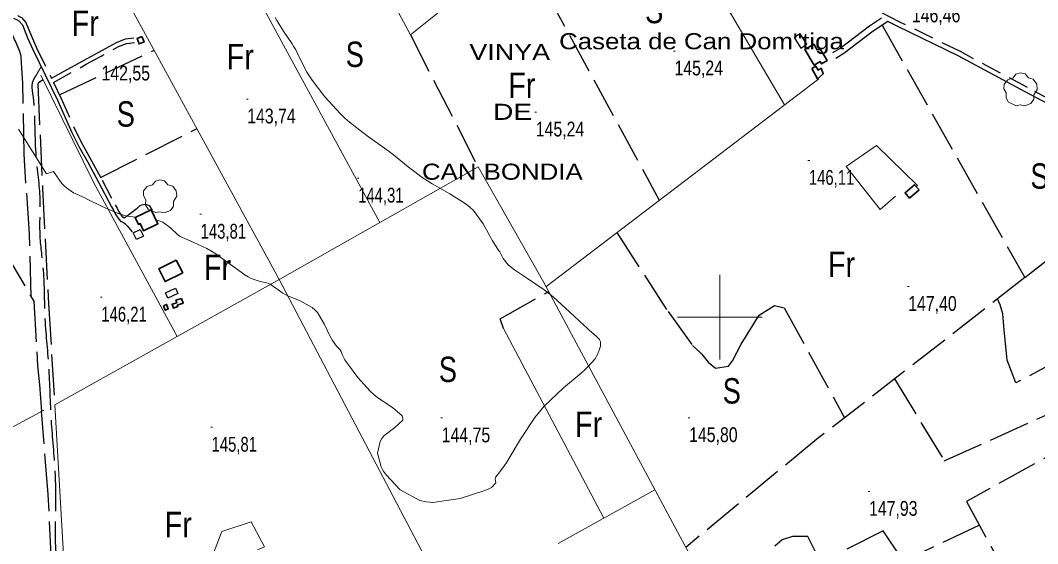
# Model space of a CAD drawing. Extents: x -807245 to 6129983, y -54972206 to 262146364.
# Drawn here: x 489087 to 489688, y 4382866 to 4383175 of the extents above; entities that cross this region are included whole.
import ezdxf
from ezdxf.enums import TextEntityAlignment as Align

# ---------------------------------------------------------------- set-up
doc = ezdxf.new("R2010")
doc.units = 0
doc.header["$LTSCALE"] = 4
doc.linetypes.add('LONG_DASHED', pattern=[7.5, 6, -1.5])
doc.linetypes.add('MEDIUM_DASHED', pattern=[4.5, 3, -1.5])
for name, color, linetype, lineweight in [('1', 7, 'Continuous', 13), ('21', 7, 'Continuous', 25), ('25', 7, 'LONG_DASHED', 25), ('27', 7, 'Continuous', 25), ('29', 7, 'Continuous', 13), ('38', 7, 'Continuous', 25), ('47', 7, 'Continuous', 35), ('51', 7, 'Continuous', 13), ('7', 7, 'Continuous', 13), ('9', 7, 'Continuous', 13)]:
    doc.layers.add(name, color=color, linetype=linetype, lineweight=lineweight)
doc.layers.add('31', color=7, linetype='Continuous')
doc.layers.add('5', color=7, linetype='Continuous')

msp = doc.modelspace()

# ---------------------------------------------------------------- linework, layer by layer
at = {"layer": '1'}
for p, q in [((489500, 4383025), (489500, 4382975)), ((489475, 4383000), (489525, 4383000))]:
    msp.add_line(p, q, dxfattribs=at)
at = {"layer": '21'}
for points in [[(489543.92, 4383165.06), (489547.8, 4383158.89), (489551.37, 4383161.14), (489547.49, 4383167.31)], [(489159.82, 4383047.89), (489155.72, 4383045.9), (489153.84, 4383049.76), (489157.94, 4383051.75)], [(489180.07, 4383013.97), (489174.2, 4383011.31), (489172.79, 4383014.43), (489178.66, 4383017.09)]]:
    msp.add_lwpolyline(points, close=True, dxfattribs=at)
at = {"layer": '25'}
for p, q in [((489382.66, 4383219.15), (489464.34, 4383068.98)), ((489317.44, 4383166.66), (489357.37, 4383088.7)), ((489110.19, 4383131.32), (489166.16, 4383157.64)), ((489134.51, 4383082.53), (489191.45, 4383111.3))]:
    msp.add_line(p, q, dxfattribs=at)
for points in [[(489093.52, 4383012.06), (489092.54, 4383049.26), (489089.33, 4383096.18), (489088.68, 4383138.05), (489087.83, 4383149.84), (489087.73, 4383154.04), (489086.94, 4383156.75), (489084.23, 4383163.01), (489083.72, 4383163.99), (489079.87, 4383172.96)], [(489595.85, 4383172.3), (489680.04, 4383023.44), (489763.38, 4383088.21)], [(489100.63, 4383140.03), (489097.83, 4383138.32), (489097.45, 4383137.58), (489100.2, 4383076.18), (489103.77, 4383007.87), (489107.45, 4382948.63)], [(489047.48, 4383091.03), (489095.02, 4383009.47), (489097.28, 4382971.33), (489098.51, 4382960.14), (489099.56, 4382944.34)], [(489439.28, 4383049.89), (489469.53, 4383003.25), (489483.93, 4382983.28), (489488.01, 4382979.56), (489489.28, 4382978.27), (489493.27, 4382973.5), (489497.51, 4382969.93), (489505.17, 4382971.11), (489507.46, 4382974.16), (489512.6, 4382984.01), (489523.37, 4383001.22), (489532.36, 4383006.82), (489538.05, 4383005.55), (489573.76, 4382940.64)], [(489704.61, 4383042.54), (489730.39, 4382990.91), (489674.83, 4382961.16), (489669.74, 4382974.64), (489667.84, 4382992.52), (489667.12, 4383002.06), (489665.53, 4383007.25), (489664.04, 4383010.89)], [(489680.04, 4383023.44), (489632.89, 4382986.47), (489557.35, 4382927.91), (489479.95, 4382864.12)], [(489372.34, 4382993.26), (489370.38, 4382998.98), (489398.93, 4383015.16)], [(489603.26, 4382963.5), (489632.6, 4382915.12), (489706.2, 4382948.35), (489712.04, 4382928.02), (489645.68, 4382891.27), (489666.4, 4382853.15)], [(489113.45, 4382704.57), (489111.23, 4382757.77), (489106.97, 4382825.47), (489103.64, 4382895.37), (489099.55, 4382944.45)], [(489607.26, 4382857.8), (489596.49, 4382873.9), (489559.6, 4382855.19), (489552.12, 4382870.58), (489542.96, 4382870.46), (489536.87, 4382868.57), (489532.62, 4382864.72)], [(489653.28, 4382877.3), (489618.63, 4382860.74)]]:
    msp.add_lwpolyline(points, dxfattribs=at)
at = {"layer": '27'}
msp.add_spline([(491255.21, 4383970.03), (491244.34, 4383967.52), (491230.36, 4383957.66), (491230.81, 4383957.81), (491230.81, 4383957.81), (491220.15, 4383951.47), (491212.7, 4383943.01), (491205.06, 4383944.23), (491184.85, 4383957.71), (491152.82, 4383981.27), (491128.36, 4384004.58), (491128.29, 4384004.88), (491122.26, 4384021.39), (491095.75, 4384034.59), (491071.07, 4384059.32), (491064.71, 4384065.12)], degree=3, dxfattribs=at)
at = {"layer": '29'}
for points in [[(489675.02, 4383124.79), (489670.48, 4383126.91), (489669.07, 4383129.45), (489669.17, 4383132.43), (489667.8, 4383134.84), (489667.84, 4383137.59), (489670, 4383140.19), (489673.19, 4383141.19), (489674.84, 4383143.38), (489677.41, 4383144.21), (489680.27, 4383143.56), (489682.22, 4383141.29), (489685.03, 4383140.47), (489687.16, 4383137.62), (489687.4, 4383134.49), (489685.52, 4383131.34), (489685.52, 4383128.66), (489683.7, 4383126.05), (489680.08, 4383124.71), (489677.31, 4383125.34)], [(489167.08, 4383061.69), (489162.54, 4383063.81), (489161.13, 4383066.35), (489161.23, 4383069.33), (489159.86, 4383071.74), (489159.9, 4383074.49), (489162.06, 4383077.09), (489165.25, 4383078.09), (489166.9, 4383080.28), (489169.47, 4383081.11), (489172.33, 4383080.46), (489174.28, 4383078.19), (489177.09, 4383077.37), (489179.22, 4383074.52), (489179.46, 4383071.39), (489177.58, 4383068.24), (489177.58, 4383065.56), (489175.76, 4383062.95), (489172.14, 4383061.61), (489169.37, 4383062.24)]]:
    msp.add_lwpolyline(points, close=True, dxfattribs=at)
at = {"layer": '38', "linetype": 'MEDIUM_DASHED'}
for points in [[(489760.69, 4383093.94), (489728.42, 4383110.68), (489681.6, 4383135.51), (489642.07, 4383156.75), (489606.39, 4383174.19), (489519.42, 4383217.71), (489443.02, 4383257.12), (489438.65, 4383259.9)], [(489085.68, 4383177.98), (489085.89, 4383177.88), (489087.81, 4383176.9), (489090.48, 4383173.9), (489093.71, 4383165.84), (489096.76, 4383159.03), (489105.48, 4383141.04)], [(489106.67, 4383138.57), (489126.07, 4383149.29), (489145.13, 4383159.71), (489148.17, 4383160.93), (489149.96, 4383161.55), (489154.48, 4383162.17)], [(489106.67, 4383138.57), (489111.27, 4383129.08), (489119.75, 4383110.09), (489123.9, 4383101.85), (489129.04, 4383092.73), (489135.44, 4383080.79), (489143.06, 4383066.34), (489144.33, 4383064.27), (489145.33, 4383062.12), (489147.02, 4383059.66), (489148.39, 4383058.72), (489149.57, 4383059.49)]]:
    msp.add_lwpolyline(points, dxfattribs=at)
at = {"layer": '38'}
for points in [[(489083.1, 4383176.53), (489084.82, 4383175.7), (489086.3, 4383174.94), (489088.38, 4383172.61), (489091.47, 4383164.89), (489094.55, 4383158), (489109.06, 4383128.06), (489117.56, 4383109.05), (489121.76, 4383100.71), (489126.91, 4383091.56), (489133.3, 4383079.65), (489140.95, 4383065.14), (489142.19, 4383063.12), (489143.22, 4383060.91), (489145.27, 4383057.91), (489146.56, 4383056.44)], [(489595.47, 4383176.48), (489588.46, 4383171.83), (489571.17, 4383158.63), (489566.64, 4383155.96)], [(489599.29, 4383174.58), (489590.61, 4383168.81), (489573.24, 4383155.55), (489568.53, 4383152.77)], [(489758.3, 4383091.99), (489727.11, 4383108.17), (489680.27, 4383133.02), (489640.77, 4383154.23), (489605.14, 4383171.65), (489599.29, 4383174.58)], [(489105.48, 4383141.04), (489124.75, 4383151.69), (489143.96, 4383162.19), (489147.21, 4383163.49), (489149.32, 4383164.22), (489154.11, 4383164.88)], [(489149.57, 4383059.49), (489156.11, 4383064.44), (489157.93, 4383065.92), (489158.91, 4383066.36), (489159.81, 4383066.57), (489161.16, 4383066.63), (489163.25, 4383065.93), (489165.02, 4383063.21)], [(489146.56, 4383056.44), (489147.24, 4383056.29), (489147.91, 4383056.05), (489148.88, 4383055.37), (489150.14, 4383053.93), (489153.25, 4383050.37)]]:
    msp.add_lwpolyline(points, dxfattribs=at)
at = {"layer": '38', "linetype": 'LONG_DASHED'}
msp.add_spline([(489099.21, 4383147.53), (489096, 4383142.17), (489094.31, 4383138.74), (489094.38, 4383131.98), (489096.23, 4383096.85), (489098.57, 4383071.17), (489098.68, 4383047.76), (489100.62, 4383027.63), (489101.59, 4383000.61), (489103.81, 4382971.03), (489105.32, 4382939.05), (489107.59, 4382908.42), (489107.81, 4382881.03), (489109.14, 4382852.58), (489109.56, 4382850.7), (489109.92, 4382849.42), (489110.04, 4382845.97)], degree=3, dxfattribs=at)
at = {"layer": '47'}
for points in [[(489158.91, 4383165.68), (489160.18, 4383162.51), (489157.29, 4383161.35), (489156.02, 4383164.52)], [(489559.59, 4383158.05), (489563.49, 4383151.55), (489560.12, 4383149.54), (489559.27, 4383150.95), (489555.71, 4383148.82), (489550.24, 4383157.95), (489555.49, 4383161.1), (489557.48, 4383157.76)], [(489554.29, 4383146.86), (489557.74, 4383140.74), (489561.15, 4383143.7), (489559.97, 4383146.95), (489558.07, 4383145.89), (489556.74, 4383148.25)], [(489617.69, 4383075.09), (489612.06, 4383070.34), (489609.42, 4383073.46), (489615.05, 4383078.21)], [(489164.42, 4383063.29), (489154.92, 4383058.82), (489156.82, 4383054.77), (489157.79, 4383055.23), (489159.8, 4383050.97), (489168.35, 4383055)], [(489179.17, 4383033.72), (489168.83, 4383028.49), (489172.64, 4383020.96), (489182.98, 4383026.19)], [(489182.21, 4383011.02), (489178.97, 4383009.94), (489179.46, 4383008.47), (489176.76, 4383007.59), (489177.48, 4383005.35), (489180.09, 4383006.21), (489179.8, 4383007.06), (489183.24, 4383008.26)], [(489171.58, 4383006.72), (489172.69, 4383004.12), (489174.49, 4383004.89), (489173.38, 4383007.49)]]:
    msp.add_lwpolyline(points, close=True, dxfattribs=at)
at = {"layer": '51'}
for p, q in [((489202.31, 4383234.96), (489299.33, 4383055.9)), ((489397.41, 4383017.98), (489558.49, 4383140.73)), ((489431.54, 4382881.4), (489372.34, 4382993.26)), ((489060.77, 4382923.33), (489101.11, 4382945.18)), ((489107.6, 4382948.18), (489113.29, 4382848.41)), ((489461.65, 4382898.15), (489404.58, 4382866.4))]:
    msp.add_line(p, q, dxfattribs=at)
for points in [[(489259.17, 4383275.01), (489317.44, 4383166.66), (489362.8, 4383203.05), (489430.49, 4383257.95), (489431.34, 4383260.11), (489391.93, 4383310.27)], [(489538.19, 4383125.26), (489471.15, 4383239.43), (489471.15, 4383239.43)], [(489338.21, 4382835.35), (489239.81, 4383022.67), (489141.11, 4383203.52)], [(489099.23, 4383142.88), (489130.54, 4383079.21), (489179.65, 4382988.55)], [(489615.94, 4383077.17), (489616.67, 4383077.73), (489592.63, 4383101.33), (489574.71, 4383088.93), (489594.75, 4383063.5), (489603.77, 4383071.42)], [(489107.6, 4382948.18), (489240.26, 4383022.52), (489357.37, 4383088.7), (489396.13, 4383020.37), (489476.57, 4382870.31)], [(489227.2, 4382862.75), (489231.21, 4382864.49), (489223.47, 4382879.17), (489206.12, 4382873.54), (489197.81, 4382852.06), (489201.93, 4382842.03), (489213.15, 4382846.92), (489212.61, 4382850.56)], [(489476.57, 4382870.31), (489563.62, 4382709.71), (489648.62, 4382551.3), (489679.14, 4382493.32), (489737.26, 4382390.87), (489799.11, 4382279.12), (489848.73, 4382191.34), (489888.75, 4382120.52), (489920.79, 4382133.89), (489922.21, 4382137.53)]]:
    msp.add_lwpolyline(points, dxfattribs=at)
at = {"layer": '7'}
for p, q in [((489472.8, 4383157.08), (489473.8, 4383157.08)), ((489134.57, 4383154.1), (489135.57, 4383154.1)), ((489220.56, 4383128.74), (489221.56, 4383128.74)), ((489390.92, 4383121.03), (489391.92, 4383121.03)), ((489552.12, 4383092.49), (489553.12, 4383092.49)), ((489286.05, 4383082.01), (489287.05, 4383082.01)), ((489193.08, 4383060.71), (489194.08, 4383060.71)), ((489610.76, 4383018.07), (489611.76, 4383018.07)), ((489134.45, 4383011.79), (489135.45, 4383011.79)), ((489335.38, 4382940.48), (489336.38, 4382940.48)), ((489481.44, 4382940.62), (489482.44, 4382940.62)), ((489199.52, 4382934.97), (489200.52, 4382934.97)), ((489587.63, 4382897.1), (489588.63, 4382897.1))]:
    msp.add_line(p, q, dxfattribs=at)
at = {"layer": '9'}
for points in [[(489303.02, 4382907.02), (489311.31, 4382898.15), (489323.02, 4382891.78), (489326.77, 4382891.01), (489330.73, 4382890.66), (489346.84, 4382892.97), (489360.72, 4382897.5), (489363.27, 4382898.55), (489365.26, 4382899.52), (489367.81, 4382902.27), (489367.41, 4382904.47), (489367.55, 4382905.09), (489367.79, 4382905.71), (489369.54, 4382907.96), (489373, 4382912.42), (489374.32, 4382914.43), (489375.79, 4382916.78), (489382.38, 4382928.05), (489390.91, 4382940.86), (489393.6, 4382944.18), (489396.43, 4382947.4), (489407.85, 4382958.2), (489418.18, 4382966.98), (489420.32, 4382968.93), (489422.16, 4382970.66), (489426.21, 4382975.19), (489427.96, 4382978.28), (489428.34, 4382979.12), (489428.68, 4382979.95), (489429.56, 4382982.87), (489429.54, 4382985.53), (489429.32, 4382986.2), (489429, 4382986.84), (489427.08, 4382988.88), (489423.14, 4382992.19), (489421.55, 4382993.64), (489419.74, 4382995.31), (489411.42, 4383003.23), (489401.68, 4383011.96), (489398.98, 4383014.14), (489396.28, 4383016.22), (489386.51, 4383022.88), (489378.35, 4383028.33), (489376.66, 4383029.65), (489375.22, 4383030.89), (489372.08, 4383034.68), (489370.54, 4383037.74), (489370.11, 4383038.51), (489369.68, 4383039.25), (489368.09, 4383041.66), (489365.93, 4383045.06), (489365.13, 4383046.42), (489364.25, 4383047.97), (489360.33, 4383055.09), (489354.59, 4383062.87), (489352.55, 4383064.84), (489350.32, 4383066.72), (489340.63, 4383072.84), (489330.22, 4383078.69), (489327.53, 4383080.4), (489324.92, 4383082.15), (489316.17, 4383088.82), (489307.46, 4383095.83), (489304.86, 4383097.81), (489302.19, 4383099.79), (489291.9, 4383107.06), (489281.5, 4383115.07), (489278.77, 4383117.52), (489276.09, 4383120.07), (489266.95, 4383130.12), (489259.45, 4383139.92), (489257.81, 4383142.31), (489256.36, 4383144.56), (489252.69, 4383151.52), (489249.69, 4383157.76), (489248.67, 4383159.55), (489247.55, 4383161.37), (489242.81, 4383168.19), (489238.51, 4383175.06), (489237.67, 4383176.91)], [(489155.28, 4383058.99), (489150.04, 4383059.7), (489147.43, 4383060.37), (489144.82, 4383061.18), (489135.41, 4383065.24), (489127.09, 4383069.52), (489125.17, 4383070.46), (489123.42, 4383071.3), (489118.47, 4383073.44), (489114.31, 4383076.25), (489113.05, 4383077.51), (489111.74, 4383078.97), (489106.63, 4383085.99), (489102.57, 4383084.69), (489086.12, 4383111.05)], [(489167.22, 4383057.38), (489167.74, 4383057.31), (489169.61, 4383056.74), (489171.29, 4383056.06), (489175.84, 4383052.66), (489179.98, 4383048.82), (489181.4, 4383047.87), (489182.94, 4383046.96), (489189.53, 4383044.07), (489197.33, 4383040.51), (489199.65, 4383039.17), (489202.03, 4383037.69), (489211.18, 4383031.08), (489219.71, 4383024.92), (489221.69, 4383023.73), (489223.51, 4383022.76), (489228.72, 4383021.08), (489232.66, 4383020.33), (489233.67, 4383019.94), (489234.66, 4383019.46), (489237.98, 4383017.08), (489242.06, 4383014.17), (489243.53, 4383013.36), (489245.15, 4383012.55), (489252.24, 4383009.6), (489259.36, 4383005.68), (489261, 4383004.25), (489262.5, 4383002.67), (489266.71, 4382995.75), (489269.79, 4382988.99), (489270.58, 4382987.52), (489271.33, 4382986.22), (489273.81, 4382982.97), (489275.72, 4382980.91), (489276.12, 4382980.36), (489276.45, 4382979.82), (489277.18, 4382977.94), (489278.8, 4382974.74), (489279.7, 4382973.37), (489280.8, 4382971.79), (489286.4, 4382964.33), (489293.71, 4382956.24), (489295.89, 4382954.27), (489298.14, 4382952.4), (489306.82, 4382946.63), (489312.58, 4382941.76), (489312.99, 4382940.47), (489312.88, 4382939.2), (489308.23, 4382934.83), (489301.8, 4382929.93), (489300.58, 4382928.34), (489299.6, 4382926.64), (489298.08, 4382919.64), (489300.15, 4382911.68), (489301.43, 4382909.37), (489303.02, 4382907.02)]]:
    msp.add_lwpolyline(points, dxfattribs=at)

# ---------------------------------------------------------------- texts
at = {"layer": '31'}
for s, width, p in [('S', 0.8, (489461.33, 4383173.52)), ('Fr', 0.85, (489125.46, 4383165.99)), ('Fr', 0.85, (489217, 4383146.26)), ('S', 0.8, (489284.6, 4383147.67)), ('Fr', 0.85, (489383.19, 4383129.36)), ('S', 0.8, (489149.41, 4383112.45)), ('S', 0.8, (489688.79, 4383075.81)), ('Fr', 0.85, (489203.51, 4383021.99)), ('Fr', 0.85, (489571.9, 4383023.68)), ('S', 0.8, (489339.53, 4382961.69)), ('S', 0.8, (489507.12, 4382949)), ('Fr', 0.85, (489422.62, 4382929.28)), ('Fr', 0.85, (489180.39, 4382870.1))]:
    msp.add_text(s, height=15, dxfattribs=dict(at, width=width)).set_placement(p, align=Align.CENTER)
at = {"layer": '5'}
for s, width, p in [('Caseta de Can Dom"tiga', 1.2, (489573.29, 4383158.14)), ('VINYA ', 1.25, (489404.28, 4383151.79)), ('DE ', 1.3, (489393.81, 4383116.47)), (' CAN BONDIA', 1.2, (489419.12, 4383081.12))]:
    msp.add_text(s, height=9.5, dxfattribs=dict(at, width=width)).set_placement(p, align=Align.RIGHT)
at = {"layer": '7'}
for s, width, p in [('146,46', 0.8, (489613.45, 4383174.06)), ('145,24', 0.8, (489473.3, 4383142.71)), ('142,55', 0.8, (489135.07, 4383139.73)), ('143,74', 0.8, (489221.06, 4383114.37)), ('145,24', 0.8, (489391.42, 4383106.66)), ('146,11', 0.75, (489552.62, 4383078.12)), ('144,31', 0.75, (489286.55, 4383067.64)), ('143,81', 0.75, (489193.58, 4383046.34)), ('147,40', 0.8, (489611.26, 4383003.7)), ('146,21', 0.75, (489134.95, 4382997.42)), ('144,75', 0.8, (489335.88, 4382926.11)), ('145,80', 0.8, (489481.94, 4382926.25)), ('145,81', 0.75, (489200.02, 4382920.6)), ('147,93', 0.8, (489588.13, 4382882.73))]:
    msp.add_text(s, height=8.75, dxfattribs=dict(at, width=width)).set_placement(p)

doc.saveas('drawing.dxf')
